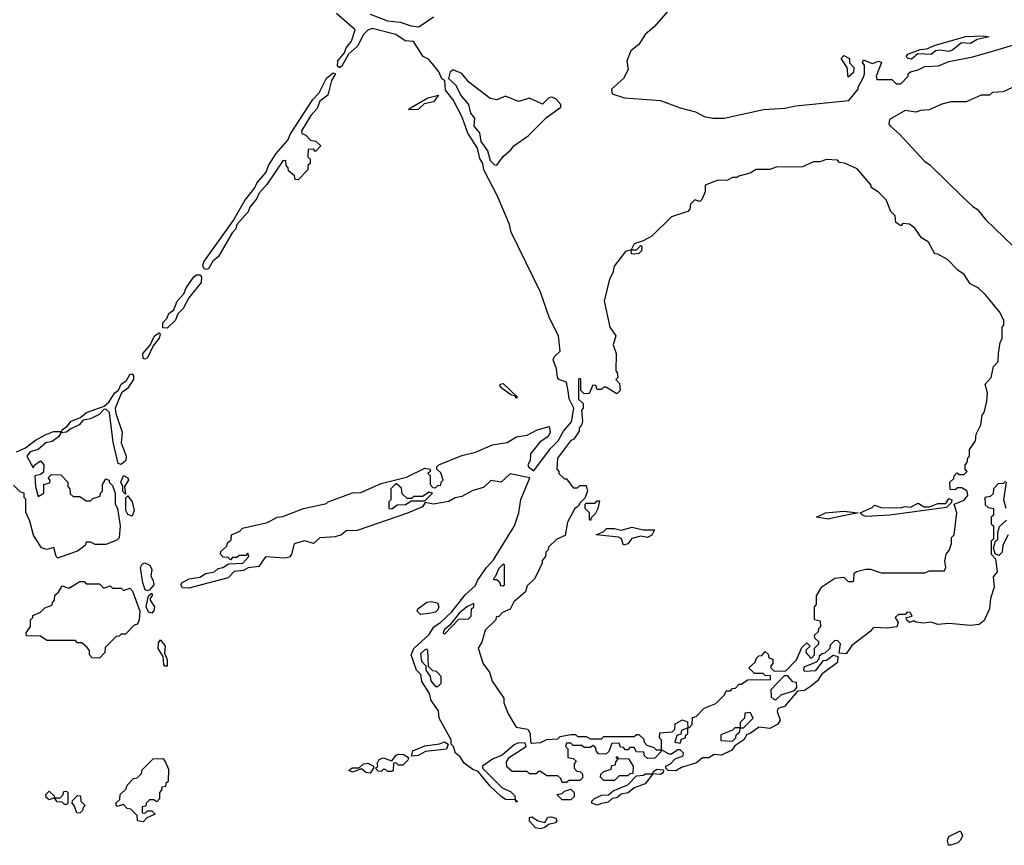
# Model space of a CAD drawing. Extents: x 2029826 to 2248070, y 228728 to 402406.
# Tile 272 of 368: x 2174360 to 2178870, y 243502 to 247283. Entities that reach past the tile are written whole.
import ezdxf

# ---------------------------------------------------------------- set-up
doc = ezdxf.new("R2010")
doc.units = 0

msp = doc.modelspace()

# ---------------------------------------------------------------- linework, layer by layer
at = {"layer": '0CON10XD'}
for points in [[(2175805, 244914.6), (2175735, 244910), (2175705, 244884.7), (2175665, 244897.5), (2175617.5, 244882.5), (2175605.5, 244835), (2175595, 244822.5), (2175575, 244818.1), (2175485.8, 244824.2), (2175455, 244780), (2175406.2, 244773.8), (2175385, 244761.1), (2175342.9, 244757.1), (2175315, 244726.9), (2175135, 244679.6), (2175105, 244681.9), (2175097.5, 244695), (2175104.3, 244705.7), (2175136.9, 244723.1), (2175185, 244731.1), (2175213.2, 244746.8), (2175252.5, 244755), (2175269.3, 244770.7), (2175290, 244775), (2175318.3, 244791.7), (2175382.5, 244795), (2175410, 244825), (2175405, 244840), (2175395, 244830), (2175365, 244830), (2175355, 244820), (2175335, 244820), (2175325, 244810), (2175315, 244820), (2175291.7, 244821.7), (2175280, 244835), (2175281.7, 244848.3), (2175308.3, 244871.7), (2175311.7, 244888.3), (2175328.3, 244901.7), (2175330, 244925), (2175368.3, 244941.7), (2175380, 244955), (2175495, 244980), (2175540, 245005), (2175565, 245007.5), (2175660, 245045), (2175765, 245067.5), (2175772.5, 245075), (2175885, 245116.7), (2175921.7, 245118.3), (2176015, 245160), (2176131.7, 245188.3), (2176215, 245230), (2176240, 245225), (2176240, 245215), (2176230, 245205), (2176240, 245195), (2176240, 245155), (2176251.7, 245141.7), (2176265, 245140), (2176275, 245150), (2176288.3, 245151.7), (2176290, 245165), (2176300, 245175), (2176288.3, 245208.3), (2176270, 245225), (2176270, 245235), (2176280, 245245), (2176385, 245288), (2176447, 245303), (2176525, 245336), (2176592.5, 245347.5), (2176635, 245372.5), (2176685, 245380), (2176730, 245405), (2176785, 245420), (2176790, 245395), (2176780, 245375), (2176741.7, 245348.3), (2176700, 245295), (2176697.5, 245265), (2176687.5, 245245), (2176690, 245235), (2176715, 245216.7), (2176790.7, 245319.3), (2176826.2, 245355), (2176850.3, 245399.7), (2176887.8, 245442.2), (2176897.5, 245505), (2176877.3, 245547.3), (2176872, 245582), (2176865, 245623.8), (2176830, 245635), (2176822.5, 245645), (2176818, 245685), (2176803.8, 245725), (2176809.7, 245740.3), (2176836, 245765), (2176827.1, 245835), (2176786.7, 245916.7), (2176745.8, 246035), (2176610.6, 246310.6), (2176603.8, 246345), (2176548, 246475), (2176486, 246595), (2176481.2, 246625), (2176467.9, 246647.9), (2176456.2, 246695), (2176413, 246763), (2176386.7, 246836.7), (2176345, 246916.7), (2176310.8, 246960.8), (2176307.5, 247005), (2176293.1, 247013.1), (2176280, 247045), (2176250.5, 247080.5), (2176232.5, 247102.5), (2176207.5, 247115), (2176163.6, 247183.6), (2176125, 247186.7), (2176082.5, 247215), (2175975, 247242.9), (2175954.4, 247235.6), (2175934.3, 247215.7), (2175907.6, 247162.4), (2175866.7, 247125), (2175835, 247070), (2175825, 247063.3), (2175815, 247070), (2175816.7, 247095), (2175848, 247132), (2175856, 247155), (2175880, 247185), (2175897, 247237), (2175811.4, 247311.4)], [(2175965, 247308.8), (2176045, 247278.1), (2176102.1, 247272.1), (2176152.5, 247255), (2176188.8, 247251.2), (2176255, 247296.2)], [(2177337.7, 247332.3), (2177267.7, 247252.3), (2177224.1, 247215.9), (2177195, 247170), (2177159.2, 247140.8), (2177140, 247095), (2177146.7, 247055), (2177125, 247013.8), (2177070, 246965), (2177073.9, 246943.9), (2177130, 246925)], [(2177130, 246925), (2177295, 246913.5), (2177385, 246880), (2177455, 246862), (2177495, 246840), (2177535, 246832.9), (2177587, 246833), (2177767.4, 246872.6), (2177865, 246878), (2177915, 246888.6), (2178157, 246913), (2178200, 246965), (2178200, 246975), (2178225, 247020), (2178230, 247035), (2178230, 247075), (2178220, 247085), (2178225, 247100), (2178265, 247082.5), (2178295, 247093.3), (2178307, 247087), (2178283.3, 247025), (2178285, 247010), (2178355, 247010), (2178375, 246990), (2178395, 246990), (2178430, 247025), (2178430, 247035), (2178440, 247045), (2178475, 247053.3), (2178505, 247068.8), (2178568.3, 247071.7), (2178615, 247092.5), (2178725, 247113.8), (2178815, 247138.8), (2178985, 247188.8)], [(2178445, 247102), (2178430, 247105), (2178420, 247115), (2178427.5, 247125), (2178483.6, 247146.4), (2178515, 247150), (2178553.6, 247166.4), (2178693.6, 247206.4), (2178775, 247210), (2178800, 247205), (2178745, 247192), (2178715, 247174.4), (2178673, 247177), (2178633.3, 247145), (2178615, 247138), (2178575, 247143.8), (2178555, 247140), (2178535, 247124), (2178473, 247127), (2178445, 247102)], [(2178155, 247020), (2178150, 247065), (2178122.5, 247105), (2178135, 247120), (2178160, 247105), (2178160, 247085), (2178180, 247065), (2178178.3, 247041.7), (2178155, 247020)], [(2175215, 246138.8), (2175204.4, 246144.4), (2175199.4, 246155), (2175203.3, 246175), (2175337.8, 246362.2), (2175390.6, 246455), (2175437.3, 246512.7), (2175445.7, 246535), (2175488.8, 246585), (2175498.9, 246615), (2175535, 246670), (2175588.6, 246731.4), (2175599.8, 246760.2), (2175701.9, 246918.1), (2175731.3, 246948.7), (2175765, 247016.2), (2175795, 247040), (2175806.7, 247035), (2175788.8, 247005), (2175771.7, 246938.3), (2175735, 246910), (2175722.7, 246877.3), (2175693.8, 246845), (2175650, 246775), (2175651.7, 246761.7), (2175670, 246755), (2175691.7, 246731.7), (2175717, 246727), (2175740, 246705), (2175715, 246680), (2175705, 246690), (2175681.7, 246688.3), (2175680, 246655), (2175690, 246645), (2175690, 246625), (2175680, 246615), (2175680, 246595), (2175635, 246550), (2175621.7, 246551.7), (2175618.3, 246568.3), (2175591.7, 246591.7), (2175590, 246605), (2175580, 246615), (2175578.3, 246638.3), (2175565, 246637.5), (2175491.2, 246528.8), (2175455, 246486.7), (2175446.2, 246463.8), (2175413.8, 246425), (2175406.2, 246403.8), (2175354.1, 246345.9), (2175350, 246325), (2175333, 246307), (2175271.2, 246198.8), (2175245, 246177.5), (2175225, 246142.5), (2175215, 246138.8)], [(2176545, 246617.5), (2176575, 246657.5), (2176611.7, 246688.3), (2176622.5, 246705), (2176689.2, 246750.8), (2176772.5, 246835), (2176838, 246882), (2176838.8, 246895), (2176815, 246920.8), (2176795, 246928), (2176784.2, 246925.8), (2176755, 246897.1), (2176695, 246924.6), (2176645, 246908.5), (2176585, 246932.5), (2176545, 246916.9), (2176515, 246922.9), (2176417.6, 246997.6), (2176385, 247036.2), (2176345, 247054), (2176331.4, 247045), (2176323.8, 247013.8), (2176356, 246985), (2176382.5, 246935), (2176415.7, 246895.7), (2176424, 246855), (2176442.7, 246832.7), (2176440, 246795), (2176465.6, 246765.6), (2176472, 246725), (2176502.4, 246682.4), (2176515, 246638.8), (2176535, 246618.8), (2176545, 246617.5)], [(2178907, 246973), (2178865, 246953.3), (2178815, 246950), (2178801.7, 246938.3), (2178763, 246937), (2178695, 246907.5), (2178625, 246907.5), (2178583, 246897), (2178525, 246870), (2178485, 246867.5), (2178465, 246860), (2178415, 246867.5), (2178343.3, 246826.7), (2178341.2, 246805), (2178348.8, 246795), (2178389.7, 246759.7), (2178503.3, 246635), (2178528.9, 246618.9), (2178677, 246473), (2178725, 246427.5), (2178746, 246416), (2178785, 246367.5), (2178908.3, 246248.3)], [(2176145, 246870), (2176142.5, 246875), (2176230, 246925), (2176278.3, 246938.3), (2176255, 246907.5), (2176212.5, 246897.5), (2176185, 246872.5), (2176145, 246870)], [(2177300, 243940), (2177300, 243985), (2177290, 243995), (2177291.7, 244018.3), (2177348.3, 244021.7), (2177360, 244035), (2177361.7, 244058.3), (2177395, 244077.5), (2177418.3, 244068.3), (2177420, 244040), (2177428.3, 244041.7), (2177440, 244055), (2177441.7, 244088.3), (2177458.3, 244091.7), (2177495, 244130), (2177548.3, 244151.7), (2177588.3, 244191.7), (2177595, 244210), (2177615, 244210), (2177625, 244220), (2177638.3, 244221.7), (2177655, 244240), (2177665, 244240), (2177695, 244260), (2177798.3, 244261.7), (2177798.3, 244278.3), (2177775, 244280), (2177765, 244290), (2177725, 244290), (2177700, 244315), (2177728.3, 244341.7), (2177735, 244360), (2177745, 244370), (2177758.3, 244371.7), (2177775, 244390), (2177788.3, 244378.3), (2177791.7, 244361.7), (2177810, 244355), (2177810, 244335), (2177800, 244325), (2177800, 244315), (2177815, 244300), (2177868.3, 244301.7), (2177918.3, 244351.7), (2177941.7, 244408.3), (2177965, 244430), (2177980, 244415), (2177961.7, 244398.3), (2177960, 244385), (2177981.7, 244361.7), (2177988.3, 244361.7), (2178000, 244375), (2178000, 244405), (2178020, 244425), (2178020, 244435), (2178001.7, 244451.7), (2178000, 244465), (2178018.3, 244481.7), (2178020, 244495), (2178030, 244505), (2178028.3, 244528.3), (2178000, 244535), (2178000, 244595), (2178010, 244605), (2178010, 244645), (2178033.6, 244686.4), (2178093.9, 244726.1), (2178135, 244730), (2178155, 244710), (2178175, 244710), (2178180, 244715), (2178181.7, 244748.3), (2178193, 244757), (2178235, 244767.5), (2178257, 244767), (2178305, 244750), (2178505, 244750), (2178525, 244760), (2178595, 244760), (2178602.5, 244775), (2178597.5, 244805), (2178603.6, 244836.4), (2178617, 244853), (2178627.5, 244885), (2178628.3, 244911.7), (2178640, 244925), (2178652.5, 245025), (2178640, 245065), (2178685, 245082.5), (2178702.5, 245105), (2178700, 245125), (2178675, 245140), (2178655, 245140), (2178645, 245130), (2178621.7, 245131.7), (2178620, 245165), (2178638.3, 245181.7), (2178640, 245195), (2178651.7, 245208.3), (2178665, 245200), (2178685, 245200), (2178695, 245210), (2178700, 245215), (2178690, 245225), (2178690, 245245), (2178700, 245255), (2178703, 245277), (2178710, 245285), (2178710, 245315), (2178737.5, 245355), (2178740, 245385), (2178761.7, 245428.3), (2178768.3, 245471.7), (2178777.5, 245485), (2178790, 245535), (2178792.5, 245575), (2178782.5, 245615), (2178810, 245645), (2178820, 245695), (2178841.7, 245718.3), (2178842.5, 245755), (2178850, 245805), (2178860, 245825), (2178860, 245875), (2178867.5, 245885), (2178867, 245907), (2178847.5, 245945), (2178783, 246023), (2178750, 246055), (2178713.6, 246073.6), (2178686.4, 246116.4), (2178657, 246137), (2178610, 246185), (2178565, 246210), (2178551.7, 246211.7), (2178522.5, 246265), (2178490, 246285), (2178459.3, 246329.3), (2178435, 246347.5), (2178405, 246350), (2178395, 246340), (2178372.5, 246355), (2178370, 246385), (2178350, 246405), (2178328.3, 246458.3), (2178293, 246493), (2178260, 246515), (2178260, 246525), (2178195, 246600), (2178137, 246627), (2178115, 246630), (2178105, 246640), (2178055, 246642.5), (2178025, 246632.5), (2177995, 246632.5), (2177945, 246610), (2177825, 246607.5), (2177795, 246597.5), (2177733, 246597), (2177705, 246580), (2177653, 246567), (2177645, 246560), (2177625, 246560), (2177601.7, 246548.3), (2177555, 246547.5), (2177500, 246525), (2177500, 246495), (2177485, 246460), (2177475, 246450), (2177451.7, 246458.3), (2177431.7, 246438.3), (2177430, 246415), (2177420, 246405), (2177345, 246380), (2177255, 246292.5), (2177215, 246270), (2177175, 246257.5), (2177160, 246230), (2177185, 246230), (2177205, 246250), (2177210, 246245), (2177207.5, 246225), (2177195, 246213.3), (2177175, 246210), (2177161.7, 246211.7), (2177160, 246230), (2177135, 246222.5), (2177083.3, 246155), (2177076.4, 246123.6), (2177061.2, 246095), (2177037.5, 245995), (2177062.5, 245875), (2177090, 245835), (2177077.5, 245795), (2177092.5, 245755), (2177090, 245675), (2177097, 245667), (2177100, 245645), (2177090, 245635), (2177107, 245617), (2177110, 245585), (2177095, 245570), (2177045, 245600), (2177035, 245600), (2177025, 245590), (2177005, 245590), (2176998.3, 245608.3), (2176985, 245610), (2176968.3, 245571.7), (2176945, 245570), (2176930, 245585), (2176930, 245635), (2176925, 245640), (2176920, 245635), (2176920, 245545), (2176940, 245525), (2176940, 245505), (2176932.5, 245495), (2176937.5, 245445), (2176933, 245427), (2176922.5, 245415), (2176921.7, 245398.3), (2176898.3, 245361.7), (2176882.5, 245355), (2176823.3, 245275), (2176820, 245225), (2176830, 245215), (2176830, 245205), (2176855, 245180), (2176865, 245180), (2176895, 245140), (2176915, 245140), (2176925, 245150), (2176955, 245150), (2176960, 245125), (2176948.3, 245091.7), (2176925, 245070), (2176920, 245055), (2176902.5, 245045), (2176868.3, 244981.7), (2176858.3, 244921.7), (2176820, 244905), (2176781.7, 244868.3), (2176780, 244855), (2176770, 244845), (2176767.5, 244825), (2176753, 244807), (2176752.5, 244795), (2176720, 244725), (2176685, 244690), (2176676.4, 244663.6), (2176623.3, 244616.7), (2176606.4, 244583.6), (2176571.7, 244568.3), (2176555, 244550), (2176541.7, 244548.3), (2176540, 244535), (2176491.7, 244488.3), (2176477, 244433), (2176460, 244405), (2176483, 244333), (2176512.5, 244295), (2176523.9, 244253.9), (2176577, 244177), (2176577.5, 244155), (2176597.5, 244105), (2176633.6, 244043.6), (2176687.5, 244035), (2176697.5, 244015), (2176700, 243975), (2176705, 243970), (2176747, 243973), (2176775, 243987.5), (2176825, 243990), (2176835, 244000), (2176885, 244010), (2176905, 244010), (2176915, 244000), (2176955, 244000), (2176975, 243990), (2177025, 243990), (2177035, 244000), (2177175, 244000), (2177185, 244010), (2177195, 244010), (2177218.3, 243988.3), (2177220, 243975), (2177231.7, 243961.7), (2177265, 243950), (2177275, 243940), (2177295, 243940), (2177300, 243940)], [(2175035, 245871.4), (2175015, 245872.5), (2175015.7, 245895), (2175034, 245915), (2175042.7, 245937.3), (2175065.8, 245954.2), (2175080.6, 245995), (2175111.8, 246028.2), (2175122.2, 246055), (2175158.1, 246105), (2175170, 246115), (2175184.3, 246114.3), (2175192, 246105), (2175190.7, 246079.3), (2175135, 246010), (2175109.2, 245960.8), (2175083.9, 245936.1), (2175073.3, 245906.7), (2175035, 245871.4)], [(2174935, 245728.6), (2174925, 245731.2), (2174923.3, 245755), (2174957.1, 245792.9), (2174977.1, 245835), (2174999.2, 245849.2), (2175003.8, 245843.8), (2174999.5, 245825), (2174970.9, 245789.1), (2174945, 245734.3), (2174935, 245728.6)], [(2174345, 245304.3), (2174387, 245323), (2174431.9, 245358.1), (2174477.4, 245382.6), (2174515, 245397.5), (2174552.5, 245397.5), (2174553.8, 245405), (2174577.8, 245422.2), (2174595, 245444.3), (2174638.8, 245461.2), (2174666.2, 245485), (2174746.7, 245513.3), (2174767.8, 245532.2), (2174795, 245574.2), (2174812.5, 245587.5), (2174825, 245614.2), (2174848.9, 245631.1), (2174865, 245659.2), (2174875, 245662), (2174881.9, 245651.9), (2174881.4, 245635), (2174854.3, 245595), (2174826.2, 245573.8), (2174797.1, 245505), (2174799.6, 245479.6), (2174828.9, 245395), (2174824, 245345), (2174848.1, 245285), (2174845.6, 245265), (2174825, 245246.2), (2174811.7, 245251.7), (2174788.3, 245348.3), (2174771.4, 245485), (2174755, 245500), (2174745, 245497.5), (2174723.3, 245475), (2174684.3, 245455.7), (2174650.5, 245449.5), (2174631.7, 245428.3), (2174591.4, 245408.6), (2174575, 245393.8), (2174548.3, 245391.7), (2174537.7, 245372.3), (2174508.8, 245351.2), (2174480, 245345), (2174444.2, 245315.8), (2174407.5, 245305), (2174392.5, 245285), (2174421.7, 245231.7), (2174430, 245245), (2174455, 245262.5), (2174470, 245245), (2174468.3, 245211.7), (2174455, 245200), (2174430, 245195), (2174432.5, 245145), (2174445, 245100), (2174470, 245115), (2174470, 245155), (2174498.3, 245161.7), (2174500, 245175), (2174490, 245185), (2174505, 245200), (2174548.3, 245198.3), (2174580, 245165), (2174580, 245145), (2174590, 245135), (2174591.7, 245111.7), (2174605, 245100), (2174635, 245100), (2174665, 245080), (2174685, 245080), (2174695, 245090), (2174728.3, 245101.7), (2174730, 245115), (2174740, 245125), (2174740, 245155), (2174755, 245180), (2174770, 245175), (2174770, 245165), (2174785, 245150), (2174797.5, 245115), (2174797.5, 245065), (2174807.5, 245045), (2174820, 244965), (2174815, 244910), (2174805, 244900), (2174755, 244880), (2174705, 244880), (2174685, 244890), (2174665, 244890), (2174660, 244875), (2174625, 244850), (2174545, 244822.5), (2174535, 244817.5)], [(2176635, 245550), (2176630, 245560), (2176610, 245565), (2176570, 245595), (2176560, 245605), (2176560, 245615), (2176575, 245617.5), (2176640, 245555), (2176635, 245550)], [(2174845, 245110), (2174833, 245123), (2174832.5, 245145), (2174823.3, 245165), (2174835, 245196.7), (2174855, 245186), (2174858.5, 245175), (2174840, 245145), (2174845, 245110)], [(2178875, 245170), (2178865, 245160), (2178841.7, 245158.3), (2178820, 245135), (2178818.3, 245111.7), (2178805, 245100), (2178780, 245095), (2178781.7, 245061.7), (2178795, 245050), (2178820, 245045), (2178820, 245015), (2178810, 245005), (2178810, 244975), (2178820, 244965), (2178820, 244905), (2178810, 244895), (2178810, 244835), (2178830, 244815), (2178836.2, 244755), (2178818.3, 244731.7), (2178823.8, 244685), (2178807, 244633), (2178801.2, 244585), (2178777.7, 244532.3), (2178755, 244513.8), (2178715, 244508.8), (2178615, 244518.8), (2178565, 244514.2), (2178535, 244523.8), (2178499.5, 244519.5), (2178463.8, 244523.8), (2178455, 244530), (2178435, 244522.5), (2178423, 244533), (2178420, 244545), (2178448.3, 244551.7), (2178438.3, 244568.3), (2178425, 244570), (2178415, 244560), (2178385, 244560), (2178370, 244545), (2178383.3, 244523.3), (2178376.9, 244503.1), (2178335, 244497.1), (2178270, 244500), (2178255, 244481.2), (2178172, 244418), (2178145, 244378.8), (2178112.5, 244382.5), (2178120, 244425), (2178105, 244440), (2178091.7, 244438.3), (2178071.7, 244418.3), (2178068.3, 244401.7), (2178048.3, 244381.7), (2178035, 244380), (2178021.7, 244368.3), (2178020, 244355), (2178008.3, 244341.7), (2177951.7, 244318.3), (2177950, 244305), (2177955, 244300), (2178007, 244303), (2178041.7, 244348.3), (2178055, 244350), (2178085, 244373.3), (2178107.5, 244367.5), (2178105, 244340), (2178033.8, 244286.2), (2178013.3, 244255), (2177986.9, 244233.1), (2177955, 244212), (2177921.7, 244208.3), (2177862.5, 244137.5), (2177831.7, 244128.3), (2177828.8, 244115), (2177842.5, 244075), (2177833, 244057), (2177795, 244038), (2177745, 244043.8), (2177705, 244013.8), (2177690, 244010), (2177676.2, 243985), (2177635, 243957.5), (2177621.2, 243938.8), (2177575, 243915.7), (2177541.2, 243918.8), (2177517, 243903), (2177486.7, 243903.3), (2177460.3, 243879.7), (2177390.5, 243859.5), (2177365, 243842.9), (2177330, 243845), (2177320, 243855), (2177320, 243865), (2177340, 243875), (2177361.7, 243898.3), (2177398.3, 243911.7), (2177400, 243925), (2177385, 243940), (2177375, 243940), (2177345, 243920), (2177335, 243920), (2177300, 243940), (2177298.3, 243931.7), (2177268.3, 243901.7), (2177235, 243900), (2177221.7, 243911.7), (2177218.3, 243928.3), (2177185, 243930), (2177175, 243950), (2177155, 243950), (2177145, 243940), (2177135, 243940), (2177125, 243950), (2177111.7, 243951.7), (2177105, 243970), (2177071.7, 243968.3), (2177058.3, 243931.7), (2177045, 243920), (2177011.7, 243921.7), (2177000, 243935), (2176998.3, 243948.3), (2176985, 243960), (2176975, 243950), (2176945, 243950), (2176935, 243960), (2176895, 243960), (2176885, 243970), (2176865, 243970), (2176860, 243955), (2176870, 243945), (2176870, 243905), (2176895, 243900), (2176908.3, 243888.3), (2176900, 243875), (2176900, 243855), (2176911.7, 243841.7), (2176925, 243840), (2176938.3, 243828.3), (2176938.3, 243811.7), (2176925, 243800), (2176875, 243800), (2176865, 243790), (2176845, 243790), (2176838.3, 243808.3), (2176825, 243820), (2176775, 243820), (2176745, 243840), (2176735, 243840), (2176725, 243830), (2176695, 243830), (2176685, 243840), (2176615, 243840), (2176591.7, 243861.7), (2176590, 243885), (2176603.3, 243906.7), (2176680, 243955), (2176675, 243970), (2176645, 243972.5), (2176625, 243962.5), (2176570, 243915), (2176525, 243897.5), (2176480, 243865), (2176480, 243855), (2176570, 243765), (2176608.3, 243748.3), (2176628.3, 243728.3), (2176630, 243710), (2176640, 243705), (2176635, 243700), (2176630, 243710), (2176585, 243712), (2176565, 243726.2), (2176515, 243773.3), (2176460, 243840), (2176435, 243850), (2176395, 243878.8), (2176378.1, 243908.1), (2176355.8, 243925), (2176346.2, 243955), (2176336.7, 243965), (2176336, 243986), (2176281.9, 244085), (2176277.7, 244117.7), (2176245, 244166.2), (2176237.1, 244197.1), (2176202.1, 244252.1), (2176196.7, 244285), (2176178, 244305), (2176152.5, 244375), (2176165, 244404), (2176235, 244468), (2176257.5, 244502.5), (2176287.8, 244522.2), (2176338.7, 244571.3), (2176372.9, 244615), (2176400.1, 244649.9), (2176448.3, 244691.7), (2176457.1, 244715), (2176497.5, 244775), (2176530.5, 244809.5), (2176626, 244965), (2176646.2, 245025), (2176654.5, 245085.5), (2176696, 245186), (2176605.7, 245204.3), (2176565, 245165.7), (2176517.1, 245172.9), (2176485, 245140.5), (2176435, 245127.5), (2176385, 245099.1), (2176355, 245093.1), (2176325, 245077.3), (2176255, 245064.6), (2176217.5, 245072.5), (2176205, 245052.9), (2176135.9, 245024.1), (2175905.3, 244944.7), (2175855, 244942.9), (2175834.2, 244925), (2175805, 244914.6)], [(2174535, 244817.5), (2174527.5, 244825), (2174517, 244867), (2174485, 244857.5), (2174460, 244865), (2174423, 244923), (2174407, 244987), (2174388.3, 245028.3), (2174387.5, 245087.5), (2174380, 245095), (2174380, 245115), (2174361.7, 245121.7), (2174331.7, 245151.7)], [(2176065, 245043.3), (2176088.3, 245061.7), (2176127, 245063), (2176155, 245080), (2176215, 245080), (2176250, 245115), (2176235, 245120), (2176205, 245100), (2176165, 245100), (2176155, 245090), (2176135, 245090), (2176111.7, 245111.7), (2176108.3, 245138.3), (2176085, 245160), (2176060, 245135), (2176060, 245085), (2176050, 245075), (2176050, 245045), (2176065, 245043.3)], [(2178877.5, 245045), (2178866.7, 245085), (2178880, 245165)], [(2174875, 245010), (2174855, 245017.5), (2174846.2, 245035), (2174846.7, 245093.3), (2174855, 245102.5), (2174875.4, 245075), (2174884, 245035), (2174875, 245010)], [(2176975, 244990), (2176970, 244995), (2176970, 245025), (2176950, 245045), (2176950, 245065), (2176955, 245070), (2176995, 245070), (2177005, 245080), (2177015, 245080), (2177007.5, 245045), (2176995, 245020), (2176977.5, 245002.5), (2176975, 244990)], [(2178235, 245007.5), (2178220, 245015), (2178210, 245025), (2178265, 245050), (2178275, 245060), (2178305, 245050), (2178392.3, 245047.7), (2178415, 245053.3), (2178439.3, 245050.7), (2178475, 245068.8), (2178503, 245053), (2178527.5, 245052.5), (2178565, 245067.5), (2178601.7, 245068.3), (2178615, 245090), (2178630, 245085), (2178628.3, 245071.7), (2178605, 245050), (2178345, 245014.3), (2178235, 245007.5)], [(2178065, 244996.7), (2178010, 245005), (2178050, 245025), (2178135, 245032.5), (2178200, 245025), (2178095, 245003.3), (2178065, 244996.7)], [(2178888, 244925), (2178863, 244877), (2178860, 244845), (2178845, 244830), (2178827.5, 244837.5), (2178820, 244865), (2178830, 244895), (2178840, 244905), (2178840, 244935), (2178848.3, 244961.7), (2178879.3, 244990.7)], [(2177125, 244877.5), (2177116.7, 244906.7), (2177103.3, 244913.3), (2177000, 244925), (2177035, 244940), (2177047, 244953), (2177085, 244953.8), (2177115, 244945.8), (2177165, 244958.8), (2177215, 244946.7), (2177267.5, 244947.5), (2177255, 244922.5), (2177235, 244912.5), (2177205, 244917.5), (2177163, 244907), (2177145, 244882.5), (2177125, 244877.5)], [(2174945, 244667.5), (2174935, 244672.5), (2174923.9, 244703.9), (2174914, 244775), (2174920.5, 244789.5), (2174933.9, 244796.1), (2174955.8, 244785.8), (2174965.9, 244765.9), (2174961.2, 244735), (2174972, 244715), (2174974, 244695), (2174955, 244672.5), (2174945, 244667.5)], [(2176575, 244690), (2176580, 244695), (2176580, 244785), (2176575, 244790), (2176555, 244770), (2176538.3, 244731.7), (2176530, 244725), (2176530, 244720), (2176545, 244720), (2176558.3, 244708.3), (2176561.7, 244691.7), (2176575, 244690)], [(2174725, 244360), (2174691.7, 244361.7), (2174680, 244375), (2174680, 244395), (2174668.3, 244408.3), (2174645, 244430), (2174625, 244430), (2174615, 244440), (2174485, 244440), (2174455, 244460), (2174391.7, 244461.7), (2174390, 244475), (2174410, 244505), (2174410, 244535), (2174420, 244545), (2174420, 244555), (2174455, 244570), (2174475, 244590), (2174508.3, 244601.7), (2174510, 244615), (2174520, 244625), (2174521.7, 244648.3), (2174538.3, 244661.7), (2174555, 244690), (2174585, 244680), (2174635, 244710), (2174655, 244710), (2174665, 244700), (2174725, 244700), (2174745, 244680), (2174775, 244690), (2174785, 244680), (2174825, 244680), (2174835, 244670), (2174865, 244680), (2174877, 244667), (2174910, 244575), (2174907.5, 244535), (2174900, 244515), (2174885, 244510), (2174845, 244470), (2174825, 244470), (2174815, 244460), (2174801.7, 244458.3), (2174751.7, 244408.3), (2174750, 244385), (2174725, 244360)], [(2174965, 244566.2), (2174950.5, 244570.5), (2174940, 244595), (2174950, 244645), (2174965, 244657.5), (2174966.7, 244645), (2174957.5, 244635), (2174957.5, 244625), (2174977.8, 244595), (2174975, 244576.7), (2174965, 244566.2)], [(2176195, 244560), (2176180, 244575), (2176183.3, 244585), (2176225, 244615.6), (2176245, 244618.9), (2176273.1, 244613.1), (2176279.4, 244595), (2176275, 244581.2), (2176265, 244570.8), (2176235, 244564), (2176195, 244560)], [(2176305, 244470), (2176371.7, 244538.3), (2176415, 244540), (2176428.3, 244551.7), (2176430, 244585), (2176440, 244595), (2176440, 244610), (2176407.5, 244595), (2176373.3, 244565), (2176330, 244510), (2176305, 244490), (2176300, 244475), (2176305, 244470)], [(2175025, 244322.5), (2175020.5, 244330.5), (2175017.5, 244367.5), (2174994.4, 244404.4), (2174995, 244430), (2175005, 244443.3), (2175025.6, 244415), (2175023, 244383), (2175036.2, 244353.8), (2175035, 244323.3), (2175025, 244322.5)], [(2176275, 244230), (2176290, 244245), (2176290, 244275), (2176268.3, 244298.3), (2176251.7, 244301.7), (2176231.7, 244321.7), (2176230, 244395), (2176225, 244400), (2176215, 244397.5), (2176195, 244380), (2176200, 244345), (2176220, 244325), (2176220, 244305), (2176240, 244275), (2176242.5, 244255), (2176265, 244230), (2176275, 244230)], [(2177825, 244170), (2177848.3, 244191.7), (2177908.3, 244211.7), (2177920, 244225), (2177918.3, 244248.3), (2177901.7, 244251.7), (2177878.3, 244278.3), (2177861.7, 244278.3), (2177800, 244215), (2177801.7, 244181.7), (2177815, 244170), (2177825, 244170)], [(2177675, 244040), (2177720, 244085), (2177705, 244110), (2177681.7, 244108.3), (2177680, 244085), (2177660, 244065), (2177660, 244040), (2177675, 244040)], [(2177385, 243970), (2177391.7, 243988.3), (2177410, 243995), (2177410, 244005), (2177420, 244015), (2177420, 244040), (2177391.7, 244028.3), (2177388.3, 244011.7), (2177370, 244005), (2177360, 243975), (2177385, 243970)], [(2177625, 243980), (2177640, 243995), (2177641.7, 244008.3), (2177658.3, 244021.7), (2177660, 244040), (2177635, 244040), (2177625, 244030), (2177571.7, 244008.3), (2177571.7, 243981.7), (2177625, 243980)], [(2176155, 243910), (2176161.2, 243935), (2176215, 243957.5), (2176283.3, 243966.7), (2176305, 243976.7), (2176322.5, 243965), (2176315, 243942.5), (2176218.3, 243931.7), (2176185, 243914), (2176155, 243910)], [(2174925, 243610), (2174900, 243615), (2174898.3, 243638.3), (2174868.3, 243668.3), (2174851.7, 243671.7), (2174835, 243690), (2174805, 243680), (2174800, 243695), (2174818.3, 243711.7), (2174820, 243735), (2174848.3, 243761.7), (2174851.7, 243778.3), (2174881.7, 243808.3), (2174898.3, 243811.7), (2174918.3, 243831.7), (2174921.7, 243848.3), (2174971.7, 243898.3), (2175015, 243900), (2175027, 243887), (2175041.7, 243851.7), (2175040, 243795), (2175030, 243785), (2175028.3, 243771.7), (2175011.7, 243768.3), (2175010, 243755), (2175000, 243745), (2175000, 243715), (2174988.3, 243701.7), (2174975, 243710), (2174955, 243710), (2174940, 243695), (2174938.3, 243681.7), (2174921.7, 243678.3), (2174921.7, 243651.7), (2174935, 243650), (2174945, 243660), (2174965, 243660), (2174980, 243645), (2174941.7, 243628.3), (2174925, 243610)], [(2175965, 243832.5), (2175945, 243835.8), (2175925, 243852.5), (2175885, 243836.7), (2175867.5, 243845), (2175883, 243857), (2175915, 243857.5), (2175934.5, 243875.5), (2175955, 243879.4), (2175980, 243865), (2175980, 243855), (2175965, 243832.5)], [(2176065, 243840), (2176045, 243840), (2176035, 243850), (2176025, 243850), (2176015, 243840), (2176001.7, 243841.7), (2175990, 243855), (2176000, 243865), (2175997, 243877), (2176006.2, 243895), (2176025, 243902.9), (2176065, 243890), (2176083.8, 243915), (2176095, 243920), (2176118.3, 243918.3), (2176140, 243905), (2176138.3, 243891.7), (2176115, 243870), (2176095, 243870), (2176085, 243880), (2176071.7, 243878.3), (2176070, 243845), (2176065, 243840)], [(2177085, 243800), (2177035, 243800), (2177020, 243815), (2177021.7, 243828.3), (2177035, 243840), (2177068.3, 243851.7), (2177071.7, 243868.3), (2177088.3, 243871.7), (2177090, 243885), (2177100, 243895), (2177091.7, 243908.3), (2177098.3, 243908.3), (2177100, 243900), (2177148.3, 243898.3), (2177170, 243865), (2177168.3, 243831.7), (2177155, 243830), (2177145, 243820), (2177105, 243820), (2177085, 243800)], [(2177005, 243686.7), (2176980, 243695), (2176980, 243705), (2176993, 243717), (2177025, 243732.5), (2177056.7, 243733.3), (2177077.5, 243752.5), (2177145, 243780), (2177185, 243820), (2177217, 243823), (2177225, 243830), (2177260, 243830), (2177261.7, 243838.3), (2177278.3, 243851.7), (2177308.3, 243848.3), (2177307.5, 243835), (2177295, 243827.5), (2177260, 243830), (2177225, 243784.2), (2177173.8, 243766.2), (2177146.5, 243743.5), (2177115, 243736.7), (2177095, 243720), (2177073.6, 243716.4), (2177055, 243700), (2177025, 243694), (2177005, 243686.7)], [(2174575, 243690), (2174565, 243690), (2174555, 243700), (2174531.7, 243701.7), (2174520, 243720), (2174495, 243710), (2174481.7, 243721.7), (2174480, 243735), (2174495, 243750), (2174518.3, 243728.3), (2174520, 243720), (2174545, 243720), (2174558.3, 243731.7), (2174561.7, 243748.3), (2174575, 243750), (2174580, 243745), (2174580, 243695), (2174575, 243690)], [(2176885, 243710), (2176845, 243710), (2176820, 243735), (2176845, 243740), (2176855, 243750), (2176885, 243760), (2176900, 243745), (2176900, 243725), (2176885, 243710)], [(2174635, 243650), (2174621.7, 243651.7), (2174610, 243685), (2174600, 243695), (2174601.7, 243708.3), (2174625, 243730), (2174638.3, 243728.3), (2174640, 243705), (2174660, 243685), (2174650, 243675), (2174648.3, 243661.7), (2174635, 243650)], [(2176745, 243577.5), (2176723, 243583), (2176695, 243612.5), (2176695, 243630), (2176705, 243632.5), (2176734, 243614), (2176765, 243607.5), (2176778.3, 243631.7), (2176795, 243633.3), (2176816.2, 243626.2), (2176820, 243615), (2176813.9, 243606.1), (2176781.7, 243598.3), (2176765, 243583.8), (2176745, 243577.5)], [(2178625, 243502.5), (2178613.6, 243503.6), (2178610, 243525), (2178615, 243542.5), (2178665, 243567.5), (2178670, 243565), (2178677.5, 243545), (2178667.5, 243525), (2178656.2, 243513.8), (2178625, 243502.5)]]:
    msp.add_lwpolyline(points, dxfattribs=at)

doc.saveas('drawing.dxf')
